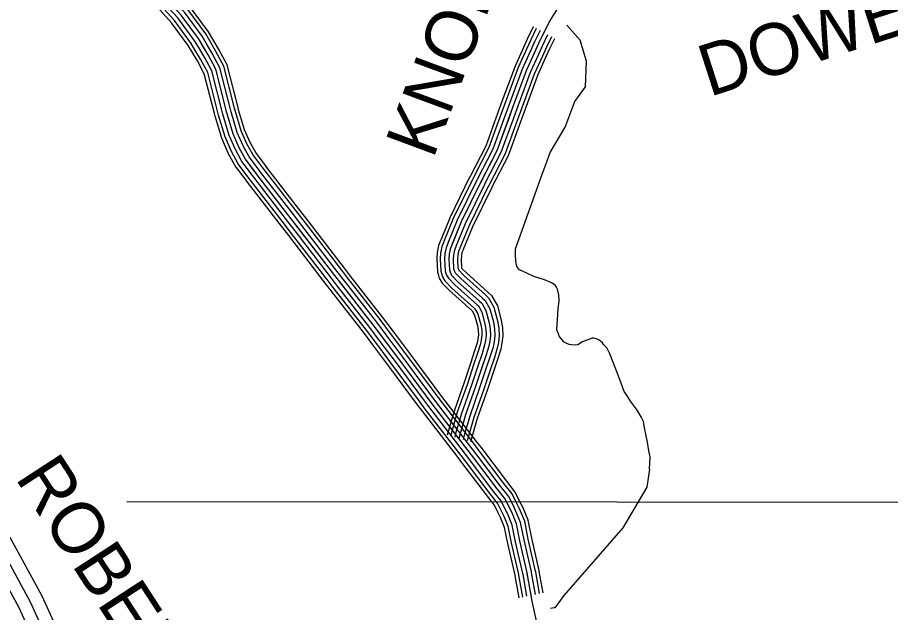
# Model space of a CAD drawing. Extents: x 1551132 to 1791609, y 378168 to 563823.
# Drawn here: x 1643758 to 1650012, y 492608 to 496868 of the extents above; entities that cross this region are included whole.
import ezdxf

# ---------------------------------------------------------------- set-up
doc = ezdxf.new("R2010")
doc.units = 0
for name, color, linetype in [('DESIGN - ROW - Right-of-Way and Easement Labels', 7, 'Continuous'), ('DESIGN - ROW - Right-of-Way Linework', 7, 'Continuous'), ('DESIGN - TRANSPORTATION - Text', 7, 'Continuous'), ('SURVEY - CENTERLINE - Preliminary Text', 7, 'Continuous'), ('SURVEY - CONTOURS - Index with Text', 7, 'Continuous'), ('SURVEY - TRANSPORTATION - Roads Text', 7, 'Continuous')]:
    doc.layers.add(name, color=color, linetype=linetype)

msp = doc.modelspace()

# ---------------------------------------------------------------- linework, layer by layer
at = {"layer": 'DESIGN - ROW - Right-of-Way Linework'}
msp.add_lwpolyline([(1644540.674, 493402.207), (1690210.757, 493370.538)], dxfattribs=at)
at = {"layer": 'DESIGN - TRANSPORTATION - Text'}
for points in [[(1647523.355, 495764.653), (1647542.505, 495814.646), (1647573.621, 495900.29), (1647681.86, 496082.853), (1647751.634, 496265.641), (1647828.049, 496371.986), (1647834.69, 496554.766), (1647788.175, 496704.32), (1647693.594, 496813.006)], [(1648285.72, 493634.965), (1648290.111, 493722.084), (1648280.678, 493764.252), (1648270.162, 493827.537), (1648262.137, 493872.596), (1648250.921, 493930.798), (1648243.521, 493974.932), (1648227.905, 494003.166), (1648212.322, 494033.409), (1648192.739, 494063.701), (1648149.531, 494120.336), (1648122.141, 494164.746), (1648104.791, 494190.305), (1648083.3, 494249.348), (1648038.843, 494362.051), (1648002.152, 494458.628), (1647978.769, 494502.988), (1647957.103, 494527.305), (1647949.245, 494537.414), (1647933.42, 494549.647), (1647927.504, 494555.731), (1647921.57, 494559.814), (1647903.496, 494566.931), (1647887.755, 494572.289), (1647875.772, 494572.448), (1647843.639, 494560.881), (1647803.465, 494545.414), (1647791.34, 494535.572), (1647773.199, 494523.813), (1647749.191, 494522.138), (1647725.242, 494524.471), (1647709.284, 494526.688), (1647693.376, 494532.913), (1647673.526, 494543.189), (1647659.76, 494559.397), (1647638.127, 494585.715), (1647634.344, 494601.773), (1647622.753, 494631.957), (1647625.711, 494703.976), (1647630.777, 494783.978), (1647639.461, 494835.896), (1647636.077, 494881.981), (1647626.628, 494922.14), (1647619.894, 494936.449), (1647609.045, 494952.407), (1647583.279, 494968.774), (1647533.588, 494989.475), (1647455.982, 495014.551), (1647406.324, 495037.251), (1647354.692, 495061.977), (1647338.151, 495080.211), (1647331.418, 495103.044), (1647326.001, 495158.446), (1647324.702, 495210.506), (1647523.355, 495764.653)], [(1648285.72, 493634.965), (1648267.02, 493504.979), (1648095.124, 493215.129), (1647672.734, 492728.758), (1647606.485, 492641.873), (1647602.76, 492640.964)], [(1647602.76, 492640.964), (1647577.336, 492635.322)]]:
    msp.add_lwpolyline(points, dxfattribs=at)
at = {"layer": 'SURVEY - CENTERLINE - Preliminary Text'}
for points in [[(1645109.721, 496684.259), (1645080.572, 496733.444), (1644954.042, 496904.956), (1644823.303, 497050.043), (1644792.037, 497079.603)], [(1645136.387, 496700.068), (1645106.438, 496750.594), (1644978.091, 496924.582), (1644845.503, 497071.719), (1644813.328, 497102.128)], [(1645157.653, 496712.668), (1645127.071, 496764.261), (1644997.257, 496940.232), (1644863.194, 497089.003), (1644830.311, 497120.095)], [(1645056.389, 496652.642), (1645028.823, 496699.143), (1644905.959, 496865.705), (1644778.904, 497006.692), (1644749.438, 497034.551)], [(1645083.055, 496668.45), (1645054.697, 496716.293), (1644930, 496885.331), (1644801.104, 497028.368), (1644770.738, 497057.077)], [(1645007.599, 496623.724), (1644981.491, 496667.767), (1644861.969, 496829.796), (1644738.297, 496967.033), (1644710.481, 496993.334)], [(1645029.723, 496636.833), (1645002.957, 496681.992), (1644881.91, 496846.08), (1644756.705, 496985.017), (1644728.147, 497012.026)], [(1647476.513, 492547.253), (1647445.614, 492689.615), (1647409.182, 492892.079), (1647356.941, 493120.668), (1647331.892, 493242.971), (1647298.526, 493325.29), (1647249.286, 493423.726), (1647193.829, 493494.186), (1647009.708, 493737.709), (1646728.523, 494102.027), (1646496.929, 494413.951), (1646306.884, 494667.524), (1646031.599, 495019.792), (1645702.906, 495448.503), (1645475.179, 495742.385), (1645392.031, 495853.071), (1645346.665, 495935.473), (1645303.425, 496033.867), (1645258.592, 496184.338), (1645179.011, 496497.204), (1645123.796, 496599.699), (1645054.697, 496716.293), (1644930, 496885.331)], [(1645337.907, 496224.297), (1645260.418, 496528.93), (1645199.294, 496642.383), (1645157.645, 496712.677)], [(1645223.827, 496195.28), (1645149.912, 496485.862), (1645096.805, 496584.44), (1645056.381, 496652.667)], [(1645253.867, 496202.922), (1645179.011, 496497.204), (1645123.796, 496599.699), (1645083.047, 496668.467)], [(1645283.908, 496210.564), (1645208.11, 496508.546), (1645150.787, 496614.957), (1645109.713, 496684.268)], [(1645313.949, 496218.206), (1645237.21, 496519.888), (1645177.778, 496630.216), (1645136.387, 496700.076)], [(1645168.861, 496181.296), (1645096.663, 496465.112), (1645047.423, 496556.523), (1645007.59, 496623.749)], [(1645193.786, 496187.638), (1645120.812, 496474.52), (1645069.814, 496569.181), (1645029.706, 496636.858)], [(1645465.471, 495755.31), (1645392.031, 495853.071), (1645346.665, 495935.473), (1645303.425, 496033.867), (1645258.592, 496184.338), (1645253.859, 496202.938)], [(1645490.253, 495773.928), (1645418.13, 495869.938), (1645374.49, 495949.215), (1645332.582, 496044.568), (1645288.483, 496192.588), (1645283.9, 496210.58)], [(1645515.036, 495792.553), (1645444.229, 495886.814), (1645402.314, 495962.949), (1645361.74, 496055.276), (1645318.366, 496200.847), (1645313.941, 496218.231)], [(1645534.802, 495807.395), (1645465.037, 495900.264), (1645424.497, 495973.908), (1645384.989, 496063.81), (1645342.199, 496207.422), (1645337.899, 496224.322)], [(1645395.339, 495702.626), (1645318.182, 495805.337), (1645267.942, 495896.597), (1645220.926, 496003.583), (1645174.028, 496160.987), (1645168.853, 496181.305)], [(1645415.905, 495718.068), (1645339.832, 495819.329), (1645291.016, 495907.998), (1645245.109, 496012.459), (1645198.819, 496167.829), (1645193.777, 496187.646)], [(1645440.688, 495736.693), (1645365.931, 495836.204), (1645318.841, 495921.731), (1645274.267, 496023.167), (1645228.701, 496176.088), (1645223.818, 496195.297)], [(1645795.671, 495378.467), (1645727.456, 495467.428), (1645499.82, 495761.194), (1645490.237, 495773.953)], [(1645820.27, 495397.326), (1645752.014, 495486.354), (1645524.469, 495780.003), (1645515.019, 495792.578)], [(1645839.887, 495412.368), (1645771.588, 495501.446), (1645544.119, 495794.995), (1645534.777, 495807.42)], [(1645701.465, 495306.224), (1645633.433, 495394.951), (1645405.447, 495689.167), (1645395.331, 495702.634)], [(1645721.873, 495321.874), (1645653.799, 495410.652), (1645425.888, 495704.767), (1645415.888, 495718.076)], [(1645746.472, 495340.733), (1645678.357, 495429.577), (1645450.538, 495723.576), (1645440.671, 495736.702)], [(1645771.072, 495359.6), (1645702.906, 495448.503), (1645475.179, 495742.385), (1645465.454, 495755.327)], [(1646124.663, 495001.4), (1646080.622, 495057.743), (1645820.262, 495397.335)], [(1646144.138, 495016.617), (1646100.172, 495072.876), (1645839.878, 495412.377)], [(1646051.39, 494944.123), (1646007.082, 495000.816), (1645746.464, 495340.75)], [(1646075.814, 494963.215), (1646031.599, 495019.792), (1645771.063, 495359.609)], [(1646100.239, 494982.307), (1646056.115, 495038.767), (1645795.663, 495378.467)], [(1646006.699, 494909.197), (1645962.233, 494966.099), (1645701.456, 495306.232)], [(1646026.965, 494925.031), (1645982.575, 494981.841), (1645721.864, 495321.883)], [(1646451.072, 494619.74), (1646375.749, 494720.234), (1646144.121, 495016.633)], [(1646381.682, 494567.73), (1646306.884, 494667.524), (1646075.797, 494963.232)], [(1646406.489, 494586.322), (1646331.5, 494686.366), (1646100.222, 494982.324)], [(1646431.289, 494604.914), (1646356.116, 494705.209), (1646124.646, 495001.408)], [(1646311.492, 494515.12), (1646237.227, 494614.206), (1646006.682, 494909.214)], [(1646332.075, 494530.546), (1646257.651, 494629.84), (1646026.949, 494925.056)], [(1646356.874, 494549.138), (1646282.267, 494648.682), (1646051.373, 494944.14)], [(1646705.316, 494185.295), (1646521.778, 494432.485), (1646406.473, 494586.331)], [(1646730.198, 494203.771), (1646546.619, 494451.027), (1646431.272, 494604.923)], [(1646750.048, 494218.513), (1646566.436, 494465.803), (1646451.055, 494619.748)], [(1646610.001, 494114.518), (1646426.622, 494361.5), (1646311.475, 494515.129)], [(1646630.651, 494129.852), (1646447.238, 494376.875), (1646332.058, 494530.554)], [(1646655.533, 494148.328), (1646472.079, 494395.417), (1646356.857, 494549.146)], [(1646680.424, 494166.812), (1646496.929, 494413.951), (1646381.665, 494567.738)], [(1647033.799, 493807.977), (1646777.955, 494139.453), (1646730.19, 494203.779)], [(1647053.365, 493823.078), (1646797.663, 494154.37), (1646750.04, 494218.513)], [(1646960.176, 493751.151), (1646703.807, 494083.309), (1646655.525, 494148.336)], [(1646984.717, 493770.093), (1646728.523, 494102.027), (1646680.416, 494166.82)], [(1647009.258, 493789.035), (1646753.239, 494120.744), (1646705.307, 494185.304)], [(1646915.277, 493716.492), (1646658.583, 494049.075), (1646609.993, 494114.527)], [(1646935.635, 493732.209), (1646679.091, 494064.601), (1646630.642, 494129.861)], [(1647277.968, 493366.383), (1647249.286, 493423.726), (1647193.829, 493494.186), (1647009.708, 493737.709), (1646984.7, 493770.101)], [(1647305.693, 493380.25), (1647275.593, 493440.418), (1647218.37, 493513.12), (1647034.341, 493756.534), (1647009.241, 493789.044)], [(1647333.417, 493394.117), (1647301.909, 493457.11), (1647242.919, 493532.062), (1647058.974, 493775.352), (1647033.774, 493807.994)], [(1647355.525, 493405.176), (1647322.884, 493470.419), (1647262.485, 493547.162), (1647078.615, 493790.36), (1647053.34, 493823.095)], [(1647199.52, 493327.14), (1647174.837, 493376.491), (1647124.38, 493440.601), (1646940.01, 493684.449), (1646915.269, 493716.492)], [(1647222.52, 493338.649), (1647196.662, 493390.342), (1647144.738, 493456.31), (1646960.443, 493700.066), (1646935.627, 493732.209)], [(1647250.244, 493352.516), (1647222.978, 493407.034), (1647169.288, 493475.252), (1646985.075, 493718.883), (1646960.159, 493751.159)], [(1647471.247, 492897.212), (1647469.947, 492904.463), (1647417.54, 493133.794), (1647391.491, 493260.988), (1647355.066, 493350.841), (1647333.417, 493394.125)], [(1647495.58, 492901.579), (1647494.171, 492909.404), (1647441.698, 493139.035), (1647415.248, 493268.172), (1647377.608, 493361.033), (1647355.525, 493405.184)], [(1647323.884, 492870.787), (1647323.209, 492874.553), (1647271.21, 493102.093), (1647247.577, 493217.479), (1647218.536, 493289.139), (1647199.52, 493327.148)], [(1647349.2, 492875.328), (1647348.416, 492879.695), (1647296.343, 493107.543), (1647272.293, 493224.954), (1647241.986, 493299.739), (1647222.52, 493338.657)], [(1647379.707, 492880.795), (1647378.799, 492885.887), (1647326.642, 493114.101), (1647302.093, 493233.963), (1647270.252, 493312.515), (1647250.244, 493352.524)], [(1647410.223, 492886.27), (1647409.182, 492892.079), (1647356.941, 493120.668), (1647331.892, 493242.971), (1647298.526, 493325.29), (1647277.968, 493366.391)], [(1647440.739, 492891.746), (1647439.564, 492898.271), (1647387.241, 493127.235), (1647361.691, 493251.98), (1647326.8, 493338.065), (1647305.693, 493380.258)], [(1647468.463, 492737.658), (1647440.731, 492891.779)], [(1647498.788, 492744.175), (1647471.238, 492897.271)], [(1647523.004, 492749.2), (1647495.563, 492901.646)], [(1647352.3, 492712.899), (1647323.892, 492870.753)], [(1647377.457, 492718.324), (1647349.208, 492875.303)], [(1647407.782, 492724.841), (1647379.716, 492880.795)], [(1647438.122, 492731.233), (1647410.223, 492886.287)]]:
    msp.add_lwpolyline(points, dxfattribs=at)
at = {"layer": 'SURVEY - CONTOURS - Index with Text'}
for points in [[(1647664.936, 496996.535), (1647569.73, 496841.04), (1647490.49, 496681.419), (1647402.975, 496485.822), (1647302.886, 496216.24), (1647192.538, 495912.69), (1647074.774, 495685.268), (1646936.594, 495403.935), (1646869.312, 495238.223), (1646857.921, 495209.664), (1646850.713, 495173.613), (1646848.538, 495138.27), (1646851.946, 495062.16), (1646854.646, 495053.018), (1646859.229, 495036.634), (1646869.62, 495020), (1646913.286, 494975.649), (1647084.099, 494822.312), (1647113.698, 494770.052), (1647137.014, 494681.8), (1647145.255, 494636.491), (1647146.314, 494591.648), (1647142.039, 494549.68), (1647134.697, 494515.229), (1647115.248, 494453.719), (1647039.483, 494226.005), (1646967.909, 494022.291), (1646919.852, 493854.129)], [(1647452.924, 496800.755), (1647412.05, 496718.42), (1647382.318, 496651.985)], [(1647474.574, 496788.78), (1647434.408, 496707.878), (1647404.884, 496641.893)], [(1647501.665, 496773.654), (1647462.449, 496694.644), (1647433.175, 496629.226)], [(1647528.948, 496758.887), (1647490.49, 496681.419), (1647461.474, 496616.567)], [(1647555.93, 496743.529), (1647518.531, 496668.193), (1647489.773, 496603.908)], [(1647583.23, 496728.803), (1647546.572, 496654.96), (1647518.064, 496591.241)], [(1647605.637, 496716.086), (1647569.838, 496643.984), (1647541.539, 496580.741)], [(1647382.334, 496652.001), (1647322.669, 496518.656), (1647221.488, 496246.149), (1647197.747, 496180.847)], [(1647404.892, 496641.909), (1647345.56, 496509.298), (1647244.687, 496237.624), (1647220.979, 496172.397)], [(1647433.183, 496629.242), (1647374.268, 496497.564), (1647273.787, 496226.932), (1647250.112, 496161.805)], [(1647461.482, 496616.584), (1647402.975, 496485.822), (1647302.886, 496216.24), (1647279.245, 496151.213)], [(1647489.782, 496603.925), (1647431.683, 496474.08), (1647331.985, 496205.548), (1647308.377, 496140.621)], [(1647518.073, 496591.258), (1647460.391, 496462.346), (1647361.085, 496194.856), (1647337.51, 496130.029)], [(1647541.547, 496580.758), (1647484.207, 496452.604), (1647385.217, 496185.989), (1647361.676, 496121.238)], [(1647197.755, 496180.847), (1647112.957, 495947.591), (1647002.326, 495733.936)], [(1647220.988, 496172.405), (1647135.64, 495937.641), (1647024.267, 495722.569)], [(1647250.12, 496161.814), (1647164.089, 495925.166), (1647051.8, 495708.318)], [(1647279.253, 496151.222), (1647192.538, 495912.69), (1647079.324, 495694.06)], [(1647308.386, 496140.63), (1647220.988, 495900.215), (1647106.849, 495679.801)], [(1647337.518, 496130.038), (1647249.437, 495887.74), (1647134.381, 495665.551)], [(1647361.693, 496121.254), (1647273.036, 495877.389), (1647157.214, 495653.725)], [(1647002.318, 495733.936), (1646997.343, 495724.319), (1646857.404, 495439.411), (1646789.789, 495272.882)], [(1647024.267, 495722.569), (1647019.409, 495713.185), (1646879.979, 495429.294), (1646812.697, 495263.582)], [(1647051.8, 495708.327), (1647047.092, 495699.226), (1646908.286, 495416.619), (1646841.413, 495251.915)], [(1647079.333, 495694.076), (1647074.774, 495685.268), (1646936.594, 495403.935), (1646870.137, 495240.256)], [(1647106.865, 495679.826), (1647102.457, 495671.309), (1646964.902, 495391.252), (1646898.862, 495228.597)], [(1647134.398, 495665.584), (1647130.14, 495657.35), (1646993.209, 495378.576), (1646927.578, 495216.931)], [(1647157.231, 495653.759), (1647153.097, 495645.767), (1647016.692, 495368.051), (1646951.41, 495207.255)], [(1646789.814, 495272.932), (1646788.872, 495270.615), (1646774.439, 495234.431), (1646764.523, 495184.83), (1646761.706, 495138.995), (1646765.79, 495047.726), (1646771.306, 495029.051), (1646779.081, 495001.258), (1646801.13, 494965.957), (1646853.371, 494912.906), (1647011.85, 494770.636)], [(1646812.714, 495263.623), (1646811.805, 495261.382), (1646798.239, 495227.372), (1646789.089, 495181.63), (1646786.456, 495138.787), (1646790.347, 495051.843), (1646795.064, 495035.884), (1646801.922, 495011.342), (1646820.655, 494981.366), (1646870.445, 494930.79), (1647028.358, 494789.028)], [(1646841.43, 495251.948), (1646840.555, 495249.806), (1646828.08, 495218.522), (1646819.905, 495177.621), (1646817.497, 495138.528), (1646821.147, 495057.001), (1646824.855, 495044.451), (1646830.58, 495023.992), (1646845.138, 495000.683), (1646891.87, 494953.215), (1647049.066, 494812.103)], [(1646870.146, 495240.273), (1646869.312, 495238.223), (1646857.921, 495209.664), (1646850.713, 495173.613), (1646848.538, 495138.27), (1646851.946, 495062.16), (1646854.646, 495053.018), (1646859.229, 495036.634), (1646869.62, 495020), (1646913.286, 494975.649), (1647069.774, 494835.171)], [(1646898.862, 495228.597), (1646898.07, 495226.639), (1646887.762, 495200.805), (1646881.52, 495169.604), (1646879.579, 495138.012), (1646882.745, 495067.318), (1646884.437, 495061.585), (1646887.878, 495049.276), (1646894.103, 495039.318), (1646934.702, 494998.083), (1647090.482, 494858.238)], [(1646927.578, 495216.922), (1646926.819, 495215.064), (1646917.603, 495191.955), (1646912.336, 495165.596), (1646910.62, 495137.753), (1646913.544, 495072.477), (1646914.228, 495070.152), (1646916.536, 495061.927), (1646918.586, 495058.635), (1646956.127, 495020.509), (1647111.19, 494881.314)], [(1646951.402, 495207.239), (1646950.677, 495205.455), (1646942.361, 495184.605), (1646937.894, 495162.271), (1646936.369, 495137.537), (1646939.094, 495076.727), (1646939.977, 495073.56), (1646973.893, 495039.118), (1647128.364, 494900.447)], [(1647128.356, 494900.464), (1647153.355, 494878.014), (1647195.604, 494803.42), (1647222.695, 494700.884), (1647232.787, 494645.433), (1647234.137, 494588.223), (1647228.82, 494536.055), (1647219.604, 494492.812), (1647198.679, 494426.644), (1647167.988, 494334.391)], [(1647069.757, 494835.187), (1647084.099, 494822.312), (1647113.698, 494770.052), (1647137.014, 494681.8), (1647145.255, 494636.491), (1647146.314, 494591.648), (1647142.039, 494549.68), (1647134.697, 494515.229), (1647115.248, 494453.719), (1647084.757, 494362.083)], [(1647090.465, 494858.255), (1647108.573, 494841.996), (1647142.647, 494781.844), (1647167.297, 494688.542), (1647176.188, 494639.649), (1647177.346, 494590.439), (1647172.705, 494544.863), (1647164.705, 494507.304), (1647144.73, 494444.152), (1647114.173, 494352.292)], [(1647111.173, 494881.322), (1647133.056, 494861.68), (1647171.597, 494793.636), (1647197.579, 494695.284), (1647207.121, 494642.807), (1647208.387, 494589.231), (1647203.379, 494540.047), (1647194.713, 494499.387), (1647174.221, 494434.585), (1647143.58, 494342.508)], [(1647011.825, 494770.661), (1647015.625, 494767.244), (1647032.725, 494737.068), (1647052.308, 494662.933), (1647058.724, 494627.657), (1647059.499, 494595.031), (1647056.249, 494563.147), (1647050.758, 494537.388), (1647032.766, 494480.487), (1647002.475, 494389.467)], [(1647028.342, 494789.053), (1647035.141, 494782.944), (1647055.799, 494746.468), (1647076.449, 494668.316), (1647083.39, 494630.174), (1647084.24, 494594.065), (1647080.699, 494559.314), (1647074.682, 494531.071), (1647056.274, 494472.853), (1647025.933, 494381.659)], [(1647049.049, 494812.12), (1647059.624, 494802.628), (1647084.749, 494758.26), (1647106.731, 494675.058), (1647114.323, 494633.332), (1647115.281, 494592.856), (1647111.373, 494554.497), (1647104.69, 494523.154), (1647085.765, 494463.286), (1647055.341, 494371.875)], [(1647002.484, 494389.476), (1646957.435, 494254.072), (1646885.245, 494048.6), (1646845.887, 493910.872)], [(1647025.941, 494381.676), (1646980.817, 494246.072), (1646908.802, 494041.1), (1646869.645, 493904.08)], [(1647055.349, 494371.884), (1647010.15, 494236.039), (1646938.36, 494031.7), (1646899.452, 493895.563)], [(1647084.765, 494362.1), (1647039.483, 494226.005), (1646967.909, 494022.291), (1646929.26, 493887.046)], [(1647114.181, 494352.317), (1647068.815, 494215.971), (1646997.459, 494012.883), (1646959.068, 493878.529)], [(1647143.589, 494342.525), (1647098.148, 494205.938), (1647027.016, 494003.483), (1646988.875, 493870.012)], [(1647167.996, 494334.408), (1647122.481, 494197.613), (1647051.532, 493995.674), (1647013.6, 493862.946)], [(1646845.895, 493910.905), (1646836.479, 493877.971)], [(1646869.662, 493904.105), (1646860.245, 493871.171)], [(1646899.461, 493895.588), (1646890.044, 493862.654)], [(1646929.268, 493887.063), (1646919.852, 493854.129)], [(1646959.076, 493878.538), (1646949.66, 493845.603)], [(1646988.875, 493870.021), (1646979.459, 493837.087)], [(1647013.6, 493862.946), (1647004.183, 493830.011)]]:
    msp.add_lwpolyline(points, dxfattribs=at)
at = {"layer": 'SURVEY - TRANSPORTATION - Roads Text'}
for points in [[(1647275.909, 490715.906), (1646803.153, 490802.199), (1646414.321, 490907.844), (1645931.074, 491044.855), (1645449.852, 491195.234), (1645141.459, 491310.128), (1645043.428, 491323.904), (1644915.739, 491347.588), (1644905.681, 491353.429), (1644824.742, 491467.274), (1644659.804, 491703.355), (1644509.383, 491851.842), (1644321.904, 492003.038), (1644233.898, 492119.341), (1644104.867, 492351.33), (1643935.863, 492724.656), (1643704.744, 493145.642)], [(1647923.693, 490317.879), (1647893.835, 490390.148), (1647840.345, 490456.583), (1647772.705, 490503.101), (1647637.008, 490542.077), (1647329.524, 490610.27), (1646782.287, 490710.155), (1646389.096, 490816.983), (1645904.149, 490954.478), (1645419.311, 491105.99), (1645118.168, 491218.184), (1645028.262, 491230.818), (1644882.474, 491257.852), (1644840.658, 491282.169), (1644747.668, 491412.948), (1644587.439, 491642.295), (1644446.509, 491781.407), (1644253.705, 491936.902), (1644154.716, 492067.722), (1644020.578, 492308.895), (1643851.465, 492682.455), (1643628.596, 493088.407)], [(1646913.6, 490593.977), (1646762.221, 490621.611), (1646364.838, 490729.572), (1645878.25, 490867.534), (1645389.928, 491020.138), (1645095.76, 491129.732), (1645013.679, 491141.266), (1644850.474, 491171.533), (1644778.101, 491213.617), (1644673.528, 491360.688), (1644517.824, 491583.552), (1644386.027, 491713.655), (1644188.099, 491873.284), (1644078.543, 492018.063), (1643939.488, 492268.069), (1643770.275, 492641.862), (1643555.347, 493033.347)]]:
    msp.add_lwpolyline(points, dxfattribs=at)

# ---------------------------------------------------------------- texts
at = {"layer": 'DESIGN - ROW - Right-of-Way and Easement Labels'}
for s, height, rotation, p in [('KNOB', 370.0075, 69.6301833, (1646735.516, 495848.013)), ('DOWELL', 369.9931, 17.9156889, (1648713.2, 496297.352)), ('ROBERTS', 370.0039, 303.0822972, (1643736.552, 493573.303))]:
    msp.add_text(s, height=height, rotation=rotation, dxfattribs=at).set_placement(p)

doc.saveas('drawing.dxf')
